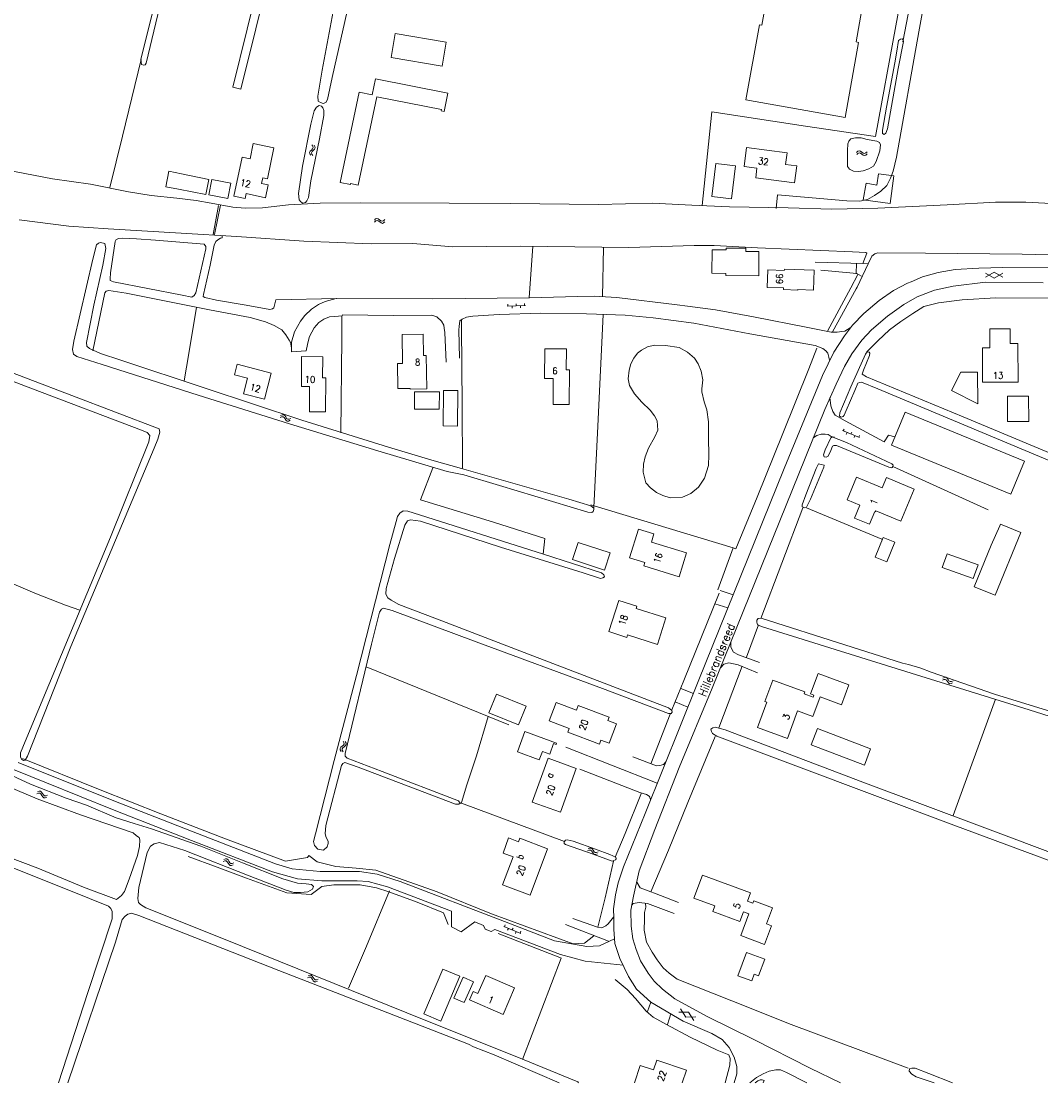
# Model space of a CAD drawing. Header units: metres. Extents: x 189705 to 199106, y 581686 to 588448.
# Tile 263 of 555: x 198194 to 198437, y 584000 to 584254. Entities that reach past the tile are written whole.
import ezdxf
from ezdxf.enums import TextEntityAlignment as Align

# ---------------------------------------------------------------- set-up
doc = ezdxf.new("R2010")
doc.units = ezdxf.units.M
doc.layers.add('B-WA-OG-GBKN-G', color=7, linetype='Continuous', lineweight=18)
doc.styles.add('Style-STANDARD', font='STANDARD.shx')

msp = doc.modelspace()

# ---------------------------------------------------------------- linework, layer by layer
at = {"layer": 'B-WA-OG-GBKN-G'}
for p, q in [((198263.079, 584224.274), (198263.303, 584223.934)), ((198262.63, 584222.757), (198262.484, 584222.462)), ((198262.484, 584222.462), (198262.556, 584222.132)), ((198262.556, 584222.132), (198262.782, 584221.792)), ((198262.931, 584223.033), (198262.63, 584222.757)), ((198263.231, 584223.319), (198262.931, 584223.033)), ((198263.125, 584222.696), (198262.979, 584222.401)), ((198262.979, 584222.401), (198263.049, 584222.071)), ((198263.049, 584222.071), (198263.275, 584221.731)), ((198263.424, 584222.974), (198263.125, 584222.696)), ((198263.372, 584223.613), (198263.231, 584223.319)), ((198263.303, 584223.934), (198263.372, 584223.613)), ((198263.723, 584223.25), (198263.424, 584222.974)), ((198263.572, 584224.213), (198263.798, 584223.875)), ((198263.87, 584223.555), (198263.723, 584223.25)), ((198263.798, 584223.875), (198263.87, 584223.555)), ((198393.355, 584222.46), (198393.646, 584222.745)), ((198393.386, 584221.964), (198393.679, 584222.247)), ((198393.646, 584222.745), (198393.946, 584222.874)), ((198393.679, 584222.247), (198393.982, 584222.375)), ((198393.946, 584222.874), (198394.273, 584222.786)), ((198393.982, 584222.375), (198394.297, 584222.29)), ((198394.273, 584222.786), (198394.6, 584222.544)), ((198394.297, 584222.29), (198394.633, 584222.048)), ((198394.6, 584222.544), (198394.928, 584222.301)), ((198394.633, 584222.048), (198394.96, 584221.804)), ((198394.928, 584222.301), (198395.245, 584222.213)), ((198394.96, 584221.804), (198395.277, 584221.715)), ((198395.245, 584222.213), (198395.556, 584222.342)), ((198395.277, 584221.715), (198395.588, 584221.846)), ((198395.556, 584222.342), (198395.849, 584222.627)), ((198395.588, 584221.846), (198395.88, 584222.132)), ((198278.018, 584206.301), (198278.317, 584206.578)), ((198278.317, 584206.578), (198278.621, 584206.698)), ((198278.621, 584206.698), (198278.946, 584206.6)), ((198278.946, 584206.6), (198279.265, 584206.348)), ((198278.034, 584205.805), (198278.336, 584206.079)), ((198278.336, 584206.079), (198278.642, 584206.197)), ((198278.642, 584206.197), (198278.954, 584206.104)), ((198278.954, 584206.104), (198279.283, 584205.851)), ((198279.265, 584206.348), (198279.586, 584206.096)), ((198279.283, 584205.851), (198279.603, 584205.597)), ((198279.586, 584206.096), (198279.9, 584205.998)), ((198279.603, 584205.597), (198279.917, 584205.499)), ((198279.9, 584205.998), (198280.215, 584206.118)), ((198279.917, 584205.499), (198280.231, 584205.621)), ((198280.215, 584206.118), (198280.516, 584206.394)), ((198280.231, 584205.621), (198280.533, 584205.898)), ((198426.251, 584193.815), (198424.204, 584192.631)), ((198426.251, 584193.815), (198428.3, 584192.631)), ((198424.203, 584193.599), (198426.252, 584192.417)), ((198428.299, 584193.599), (198426.252, 584192.417)), ((198309.932, 584186.223), (198309.946, 584185.723)), ((198311.932, 584186.277), (198311.945, 584185.777)), ((198313.931, 584186.331), (198313.944, 584185.831)), ((198309.746, 584185.718), (198314.144, 584185.837)), ((198310.946, 584185.75), (198310.959, 584185.25)), ((198312.945, 584185.804), (198312.958, 584185.304)), ((198255.456, 584159.08), (198255.827, 584159.249)), ((198255.592, 584159.557), (198255.961, 584159.729)), ((198255.827, 584159.249), (198256.155, 584159.268)), ((198255.961, 584159.729), (198256.288, 584159.751)), ((198256.155, 584159.268), (198256.423, 584159.083)), ((198256.288, 584159.751), (198256.567, 584159.559)), ((198256.423, 584159.083), (198256.66, 584158.743)), ((198256.567, 584159.559), (198256.794, 584159.221)), ((198256.66, 584158.743), (198256.887, 584158.403)), ((198256.794, 584159.221), (198257.023, 584158.883)), ((198256.887, 584158.403), (198257.156, 584158.214)), ((198257.023, 584158.883), (198257.292, 584158.694)), ((198257.292, 584158.694), (198257.628, 584158.712)), ((198257.492, 584158.234), (198257.864, 584158.406)), ((198257.628, 584158.712), (198257.999, 584158.883)), ((198257.156, 584158.214), (198257.492, 584158.234)), ((198389.978, 584155.946), (198394.047, 584154.27)), ((198390.354, 584156.332), (198390.163, 584155.869)), ((198391.088, 584155.489), (198390.897, 584155.026)), ((198392.203, 584155.57), (198392.013, 584155.108)), ((198392.937, 584154.727), (198392.747, 584154.264)), ((198394.052, 584154.808), (198393.862, 584154.346)), ((198413.883, 584096.264), (198414.25, 584096.44)), ((198414.009, 584096.744), (198414.375, 584096.923)), ((198414.25, 584096.44), (198414.577, 584096.466)), ((198414.375, 584096.923), (198414.701, 584096.952)), ((198414.577, 584096.466), (198414.85, 584096.287)), ((198414.701, 584096.952), (198414.983, 584096.765)), ((198414.85, 584096.287), (198415.093, 584095.951)), ((198414.983, 584096.765), (198415.217, 584096.432)), ((198415.093, 584095.951), (198415.326, 584095.616)), ((198415.217, 584096.432), (198415.453, 584096.099)), ((198415.326, 584095.616), (198415.599, 584095.433)), ((198415.453, 584096.099), (198415.726, 584095.915)), ((198415.599, 584095.433), (198415.936, 584095.46)), ((198415.726, 584095.915), (198416.062, 584095.94)), ((198415.936, 584095.46), (198416.303, 584095.638)), ((198416.062, 584095.94), (198416.429, 584096.119)), ((198269.965, 584080.216), (198269.795, 584079.935)), ((198269.795, 584079.935), (198269.838, 584079.6)), ((198269.838, 584079.6), (198270.035, 584079.242)), ((198270.288, 584080.466), (198269.965, 584080.216)), ((198270.453, 584080.114), (198270.283, 584079.832)), ((198270.283, 584079.832), (198270.324, 584079.498)), ((198270.612, 584080.725), (198270.288, 584080.466)), ((198270.774, 584080.365), (198270.453, 584080.114)), ((198270.541, 584081.69), (198270.736, 584081.332)), ((198270.777, 584081.006), (198270.612, 584080.725)), ((198270.736, 584081.332), (198270.777, 584081.006)), ((198271.095, 584080.615), (198270.774, 584080.365)), ((198271.027, 584081.587), (198271.224, 584081.231)), ((198271.268, 584080.907), (198271.095, 584080.615)), ((198271.224, 584081.231), (198271.268, 584080.907)), ((198270.324, 584079.498), (198270.521, 584079.139)), ((198197.43, 584069.57), (198197.807, 584069.726)), ((198197.807, 584069.726), (198198.134, 584069.733)), ((198198.134, 584069.733), (198198.404, 584069.529)), ((198198.404, 584069.529), (198198.616, 584069.182)), ((198197.274, 584069.099), (198197.652, 584069.252)), ((198197.652, 584069.252), (198197.98, 584069.257)), ((198197.98, 584069.257), (198198.24, 584069.061)), ((198198.24, 584069.061), (198198.462, 584068.71)), ((198198.462, 584068.71), (198198.673, 584068.361)), ((198198.616, 584069.182), (198198.83, 584068.834)), ((198198.673, 584068.361), (198198.934, 584068.16)), ((198198.83, 584068.834), (198199.091, 584068.633)), ((198198.934, 584068.16), (198199.271, 584068.166)), ((198199.091, 584068.633), (198199.428, 584068.637)), ((198199.271, 584068.166), (198199.65, 584068.321)), ((198199.428, 584068.637), (198199.806, 584068.792)), ((198328.985, 584055.453), (198329.356, 584055.621)), ((198329.122, 584055.93), (198329.492, 584056.101)), ((198329.356, 584055.621), (198329.684, 584055.639)), ((198329.492, 584056.101), (198329.818, 584056.121)), ((198329.684, 584055.639), (198329.952, 584055.453)), ((198329.818, 584056.121), (198330.097, 584055.928)), ((198329.952, 584055.453), (198330.187, 584055.112)), ((198330.097, 584055.928), (198330.323, 584055.59)), ((198330.187, 584055.112), (198330.413, 584054.772)), ((198330.323, 584055.59), (198330.551, 584055.251)), ((198330.413, 584054.772), (198330.681, 584054.582)), ((198330.551, 584055.251), (198330.819, 584055.061)), ((198330.681, 584054.582), (198331.018, 584054.601)), ((198330.819, 584055.061), (198331.155, 584055.078)), ((198331.018, 584054.601), (198331.39, 584054.771)), ((198331.155, 584055.078), (198331.527, 584055.248)), ((198241.872, 584052.897), (198242.25, 584053.049)), ((198242.03, 584053.368), (198242.407, 584053.523)), ((198242.25, 584053.049), (198242.579, 584053.053)), ((198242.407, 584053.523), (198242.734, 584053.53)), ((198242.579, 584053.053), (198242.839, 584052.857)), ((198242.734, 584053.53), (198243.003, 584053.325)), ((198242.839, 584052.857), (198243.06, 584052.506)), ((198243.003, 584053.325), (198243.215, 584052.977)), ((198243.06, 584052.506), (198243.27, 584052.156)), ((198243.215, 584052.977), (198243.428, 584052.629)), ((198243.27, 584052.156), (198243.531, 584051.955)), ((198243.428, 584052.629), (198243.689, 584052.428)), ((198243.531, 584051.955), (198243.868, 584051.96)), ((198243.689, 584052.428), (198244.025, 584052.431)), ((198243.868, 584051.96), (198244.247, 584052.114)), ((198244.025, 584052.431), (198244.404, 584052.585)), ((198308.952, 584037.366), (198313.031, 584035.715)), ((198309.325, 584037.754), (198309.138, 584037.29)), ((198310.065, 584036.915), (198309.877, 584036.452)), ((198311.179, 584037.004), (198310.992, 584036.54)), ((198311.919, 584036.165), (198311.731, 584035.702)), ((198313.033, 584036.254), (198312.846, 584035.79)), ((198262.017, 584025.106), (198262.396, 584025.255)), ((198262.178, 584025.575), (198262.556, 584025.727)), ((198262.396, 584025.255), (198262.724, 584025.256)), ((198262.556, 584025.727), (198262.883, 584025.731)), ((198262.724, 584025.256), (198262.982, 584025.057)), ((198262.883, 584025.731), (198263.151, 584025.524)), ((198262.982, 584025.057), (198263.2, 584024.704)), ((198263.151, 584025.524), (198263.36, 584025.174)), ((198263.2, 584024.704), (198263.408, 584024.352)), ((198263.36, 584025.174), (198263.57, 584024.824)), ((198263.408, 584024.352), (198263.666, 584024.149)), ((198263.57, 584024.824), (198263.829, 584024.62)), ((198263.666, 584024.149), (198264.004, 584024.151)), ((198263.829, 584024.62), (198264.165, 584024.621)), ((198264.004, 584024.151), (198264.384, 584024.302)), ((198264.165, 584024.621), (198264.545, 584024.771)), ((198353.168, 584016.905), (198350.804, 584016.848)), ((198351.267, 584017.698), (198352.498, 584015.678)), ((198353.168, 584016.905), (198354.397, 584014.883)), ((198354.861, 584015.733), (198352.498, 584015.678))]:
    msp.add_line(p, q, dxfattribs=at)
at = {"layer": 'B-WA-OG-GBKN-G', "flags": 128}
for points in [[(198271.265, 584347.481), (198268.982, 584338.599), (198260.562, 584304.693), (198247.611, 584251.913), (198244.172, 584238.096)], [(198273.55, 584347.061), (198272.892, 584346.156), (198272.474, 584344.799), (198262.531, 584304.247), (198255.295, 584274.907), (198249.657, 584252.059), (198246.052, 584237.583), (198244.172, 584238.096)], [(198241.825, 584325.96), (198227.742, 584267.188), (198222.179, 584244.694), (198222.292, 584243.526), (198222.853, 584243.329), (198223.157, 584243.434), (198223.408, 584243.817), (198227.574, 584261.163), (198240.349, 584313.968), (198243.48, 584327.122)], [(198356.438, 584209.738), (198358.75, 584232.147), (198381.114, 584228.739), (198397.906, 584226.241), (198402.717, 584252.715), (198408.74, 584285.047)], [(198379.538, 584284.018), (198397.88, 584280.735), (198399.47, 584280.45), (198399.035, 584278.02), (198396.26, 584262.52), (198395.67, 584262.63), (198393.21, 584248.88), (198393.8, 584248.77), (198390.59, 584230.84), (198366.87, 584235.01), (198370.09, 584252.97), (198370.68, 584252.87), (198373.15, 584266.63), (198372.56, 584266.74), (198375.78, 584284.69)], [(198275.851, 584275.194), (198275.638, 584276.234), (198275.198, 584276.966), (198274.482, 584277.518), (198273.718, 584277.688), (198273.035, 584277.401), (198272.356, 584276.684), (198271.934, 584275.713), (198270.098, 584266.421), (198265.493, 584242.158), (198264.515, 584235.897), (198264.553, 584234.704), (198265.089, 584234.379), (198265.727, 584234.131), (198266.384, 584234.442), (198266.809, 584235.158), (198267.899, 584240.378), (198273.028, 584262.994), (198275.851, 584275.194)], [(198374.151, 584209.052), (198374.448, 584212.308), (198391.026, 584210.874), (198394.101, 584210.829), (198395.976, 584211.229), (198397.644, 584212.186), (198399.131, 584213.192), (198400.592, 584214.579), (198401.437, 584216.315), (198402.106, 584217.999), (198402.91, 584221.362), (198408.22, 584251.271), (198412.836, 584276.856), (198409.681, 584277.332)], [(198344.543, 584210.304), (198353.922, 584209.864), (198362.918, 584209.498), (198376.97, 584209.182), (198387.464, 584208.907), (198398.462, 584209.145), (198415.017, 584209.948), (198426.595, 584210.547), (198433.86, 584210.57), (198447.433, 584209.843), (198449.768, 584210.018), (198450.473, 584210.686), (198450.872, 584211.402), (198451.787, 584216.289), (198459.066, 584267.336)], [(198404.433, 584248.921), (198405.712, 584255.567)], [(198294.228, 584243.085), (198282.014, 584245.17), (198282.995, 584250.916), (198295.209, 584248.831), (198294.228, 584243.085)], [(198404.533, 584248.999), (198403.279, 584242.507), (198400.707, 584228.149), (198400.362, 584227.053), (198399.908, 584226.794), (198399.525, 584227.019), (198399.568, 584227.807), (198400.502, 584233.305), (198402.503, 584243.921), (198402.983, 584246.67), (198403.363, 584249.215), (198403.816, 584249.576), (198404.223, 584249.656), (198404.453, 584249.429), (198404.533, 584248.999)], [(198214.743, 584214.051), (198217.768, 584226.355), (198222.205, 584244.669)], [(198274.401, 584236.896), (198277.505, 584236.244), (198278.256, 584240.035), (198295.546, 584236.607), (198294.682, 584232.249), (198293.977, 584232.389), (198294.04, 584232.707), (198278.588, 584235.771), (198274.147, 584214.635), (198272.332, 584215.017), (198272.284, 584214.787), (198269.863, 584215.295), (198274.401, 584236.896)], [(198265.959, 584231.287), (198265.947, 584232.481), (198265.711, 584233.165), (198265.378, 584233.492), (198264.792, 584233.69), (198264.186, 584233.277), (198263.636, 584232.407), (198262.804, 584229.197), (198260.849, 584219.192), (198259.899, 584212.676), (198260.042, 584211.154), (198260.428, 584210.649), (198260.914, 584210.324), (198261.573, 584210.483), (198261.874, 584210.893), (198262.221, 584211.659), (198262.79, 584215.705), (198264.898, 584225.686), (198265.959, 584231.287)], [(198155.752, 584226.907), (198162.093, 584225.335), (198167.875, 584223.818), (198177.254, 584220.813), (198181.533, 584219.738), (198189.855, 584218.271), (198201.004, 584216.174), (198210.086, 584214.893), (198219.224, 584213.079), (198224.593, 584212.193), (198230.747, 584211.493), (198235.376, 584210.981), (198238.94, 584210.357), (198244.183, 584209.342), (198247.106, 584209.143), (198251.221, 584209.235), (198257.463, 584209.907), (198265.055, 584210.315), (198274.58, 584210.411), (198295.869, 584210.321), (198310.604, 584210.267), (198331.59, 584210.046), (198344.543, 584210.304)], [(198253.93, 584223.57), (198252.44, 584216.14), (198251.31, 584216.36), (198251.04, 584215.02), (198252.6, 584214.71), (198251.98, 584211.62), (198247.34, 584212.61), (198247.1, 584211.47), (198244.42, 584211.99), (198246.39, 584221.36), (198248.29, 584220.96), (198249.04, 584224.58), (198253.93, 584223.57)], [(198399.045, 584224.27), (198398.906, 584222.846), (198398.018, 584220.295), (198397.394, 584219.171), (198396.308, 584218.576), (198394.917, 584218.028), (198393.825, 584217.916), (198392.58, 584218.004), (198391.635, 584218.427), (198391.172, 584219.083), (198391.155, 584220.734), (198391.157, 584222.945), (198391.293, 584224.548), (198391.491, 584225.159), (198391.967, 584225.723), (198393.057, 584225.963), (198394.429, 584225.926), (198395.881, 584225.559), (198398.172, 584225.15), (198398.861, 584224.827), (198399.045, 584224.27)], [(198369.522, 584218.739), (198366.46, 584219.13), (198367.05, 584223.64), (198376.75, 584222.38), (198376.37, 584219.62), (198379.07, 584219.25), (198378.51, 584215.18), (198372.89, 584215.94)], [(198363.405, 584211.338), (198358.703, 584211.913), (198359.672, 584219.838), (198364.374, 584219.263), (198363.405, 584211.338)], [(198231.89, 584217.37), (198228.809, 584217.972), (198228.123, 584214.216), (198231.17, 584213.66)], [(198231.89, 584217.37), (198238.4, 584216), (198237.69, 584212.4), (198231.17, 584213.66)], [(198372.89, 584215.94), (198369.22, 584216.4), (198369.522, 584218.739)], [(198401.369, 584210.271), (198394.914, 584211.112), (198395.623, 584215.125), (198398.225, 584214.654), (198398.58, 584217.385), (198402.233, 584216.909), (198401.369, 584210.271)], [(198242.927, 584211.459), (198238.426, 584212.359), (198239.158, 584216.019), (198243.659, 584215.119), (198242.927, 584211.459)], [(198239.448, 584202.815), (198240.749, 584209.79)], [(198239.804, 584202.844), (198241.232, 584209.821)], [(198193.076, 584206.311), (198204.93, 584204.804), (198214.31, 584204.188), (198231.823, 584203.17), (198245.118, 584202.338), (198261.134, 584201.28), (198277.271, 584200.629), (198287.229, 584200.705), (198296.815, 584199.861), (198313.071, 584200.025), (198338.859, 584199.726), (198354.528, 584200.19), (198359.278, 584200.237), (198369.623, 584199.681), (198392.396, 584198.665), (198395.572, 584198.57), (198395.828, 584198.395), (198394.837, 584195.921), (198396.108, 584195.858), (198397.029, 584197.696), (198397.684, 584198.211), (198398.418, 584198.498), (198409.825, 584198.409), (198432.919, 584198.134), (198452.587, 584197.697)], [(198395.839, 584174.79), (198398.404, 584177.433), (198401.247, 584180.028), (198403.946, 584182.011), (198406.797, 584183.971), (198409.448, 584185.599), (198412.97, 584186.499), (198418.627, 584187.191), (198426.65, 584187.729), (198443.391, 584187.619), (198474.741, 584187.503), (198486.429, 584187.316), (198491.532, 584187.57), (198499.985, 584188.215), (198507.491, 584189.535), (198518.06, 584191.954), (198530.092, 584195.278), (198551.441, 584201.769), (198561.644, 584205.226)], [(198237.679, 584199.443), (198237.673, 584200.002), (198237.312, 584200.557), (198236.321, 584200.598), (198225.693, 584201.507), (198221.117, 584201.842), (198217.762, 584201.986), (198216.848, 584201.901), (198216.216, 584201.615), (198216.018, 584201.13), (198214.874, 584193.698), (198214.787, 584192.224), (198214.817, 584191.843), (198215.633, 584191.547), (198232, 584188.357), (198234.317, 584187.847), (198234.923, 584188.235), (198235.297, 584188.899), (198237.679, 584199.443)], [(198269.047, 584187.511), (198254.417, 584187.236), (198253.979, 584185.327), (198253.652, 584185.069), (198252.968, 584184.885), (198247.343, 584185.92), (198240.217, 584187.144), (198237.442, 584187.751), (198237.058, 584188.027), (198237.156, 584188.46), (198238.71, 584195.54), (198239.727, 584200.302), (198240.049, 584201.195), (198240.604, 584201.607), (198241.236, 584201.943), (198241.59, 584202.049), (198241.61, 584202.608)], [(198217.359, 584172.81), (198212.53, 584174.415), (198209.851, 584175.556), (198209.235, 584176.135), (198209.125, 584177.048), (198210.888, 584185.959), (198213.026, 584195.535), (198213.799, 584199.507), (198213.533, 584200.672), (198212.488, 584200.917), (198212.008, 584200.759), (198211.58, 584200.349), (198210.701, 584196.909), (198206.149, 584177.374), (198205.814, 584175.337), (198206.079, 584174.248), (198206.822, 584173.696), (198211.372, 584172.217)], [(198315.033, 584187.809), (198315.896, 584199.958)], [(198332.568, 584187.964), (198332.832, 584199.716)], [(198369.942, 584192.965), (198362.084, 584193.023), (198362.088, 584193.535), (198358.756, 584193.56), (198358.798, 584199.198), (198362.129, 584199.173), (198362.132, 584199.6), (198366.89, 584199.565), (198366.884, 584198.796), (198369.985, 584198.773), (198369.942, 584192.965)], [(198383.22, 584194.29), (198383.01, 584189.54), (198379.32, 584189.68), (198379.32, 584189.57), (198375.87, 584189.71), (198375.89, 584190.05), (198371.99, 584190.2), (198372.15, 584194.4), (198376.06, 584194.24), (198376.07, 584194.57), (198383.22, 584194.29)], [(198383.439, 584196.236), (198394.837, 584195.921)], [(198384.791, 584194.319), (198390.858, 584193.734), (198393.432, 584193.528), (198394.544, 584192.875)], [(198393.256, 584193.447), (198393.36, 584195.966)], [(198393.466, 584190.249), (198396.108, 584195.858)], [(198416.953, 584194.467), (198412.869, 584193.79), (198409.121, 584192.71), (198406.373, 584191.528)], [(198416.953, 584194.467), (198422.59, 584194.753), (198428.328, 584194.988), (198440.275, 584194.885)], [(198406.371, 584191.527), (198405.554, 584191.175), (198402.168, 584189.413), (198398.763, 584187.041), (198395.06, 584183.955), (198392.37, 584181.183), (198390.491, 584178.572), (198387.939, 584174.735), (198385.177, 584169.118), (198376.005, 584146.867), (198355.488, 584095.993), (198342.778, 584064.381), (198337.623, 584051.675), (198336.316, 584047.825), (198335.685, 584044.947), (198335.237, 584041.563), (198335.283, 584039.48), (198335.286, 584036.736), (198335.524, 584033.282), (198336.73, 584029.687), (198338.755, 584025.386), (198340.716, 584022.357), (198344.152, 584019.292), (198351.87, 584014.746), (198358.734, 584011.791), (198361.188, 584010.316), (198362.858, 584008.427), (198364.076, 584006.127), (198364.734, 584003.872), (198364.674, 584002.17), (198364.105, 584000)], [(198437.944, 584191.273), (198424.173, 584191.414), (198416.459, 584190.497), (198411.947, 584189.563), (198407.873, 584187.946), (198404.641, 584186.11), (198400.732, 584183.301), (198396.929, 584180.06), (198394.592, 584177.546), (198392.212, 584174.296), (198390.438, 584171.279), (198388.475, 584167.042), (198385.717, 584160.991), (198376.525, 584138.08), (198358.832, 584094.374), (198350.922, 584075.364), (198345.053, 584060.542), (198341.368, 584050.645), (198340.007, 584044.66), (198339.355, 584041.299), (198339.446, 584037.413), (198339.806, 584034.393), (198340.594, 584031.885), (198341.638, 584029.177), (198343.471, 584026.247), (198344.938, 584024.331), (198346.915, 584022.343), (198349.859, 584020.087), (198357.574, 584015.819), (198368.758, 584010.317), (198382.265, 584003.516), (198389.48, 584000)], [(198391.957, 584190.1), (198393.666, 584193.307)], [(198406.373, 584191.528), (198406.371, 584191.527)], [(198210.644, 584175.031), (198213.501, 584188.882), (198213.852, 584189.292), (198214.461, 584189.426), (198218.659, 584188.782), (198238.565, 584184.815), (198248.288, 584182.957), (198251.956, 584181.977), (198254.048, 584181.084), (198255.837, 584180.035), (198256.815, 584178.85), (198257.614, 584177.614), (198258.024, 584176.837)], [(198386.416, 584179.699), (198391.957, 584190.1)], [(198387.565, 584179.529), (198393.285, 584189.864), (198393.466, 584190.249)], [(198350.453, 584185.99), (198336.034, 584187.781), (198330.594, 584188.107), (198326.556, 584187.99), (198315.127, 584187.722), (198291.961, 584187.488), (198268.869, 584187.535), (198266.234, 584186.848), (198264.641, 584186.12), (198262.976, 584184.986), (198261.34, 584183.47), (198260.313, 584182.087), (198258.89, 584179.583), (198258.153, 584177.11), (198258.156, 584176.85)], [(198233.595, 584174.417), (198235.459, 584185.47)], [(198328.722, 584183.838), (198317.857, 584184.04), (198307.852, 584183.685), (198301.556, 584183.316), (198300.034, 584183.098), (198298.997, 584182.605), (198298.443, 584182.192), (198298.278, 584180.823)], [(198328.725, 584183.838), (198328.722, 584183.838)], [(198386.842, 584172.768), (198386.707, 584173.528), (198386.444, 584174.441), (198385.981, 584175.046), (198385.289, 584175.572), (198383.478, 584176.266), (198367.852, 584179.056), (198354.387, 584181.638), (198344.695, 584182.939), (198337.982, 584183.557), (198331.172, 584183.793), (198328.725, 584183.838)], [(198330.489, 584137.575), (198331.494, 584157.024), (198332.742, 584183.75)], [(198391.792, 584180.542), (198390.53, 584179.742), (198389.845, 584179.659), (198388.73, 584179.469), (198387.256, 584179.48), (198381.682, 584180.592), (198368.699, 584183.181), (198359.614, 584184.791), (198352.873, 584185.689), (198350.453, 584185.99)], [(198262.169, 584177.247), (198262.483, 584178.476), (198263.631, 584180.52), (198264.686, 584181.775), (198265.947, 584182.627), (198267.262, 584183.149), (198268.557, 584183.263), (198270.334, 584183.383), (198270.382, 584183.637), (198282.476, 584183.505), (198291.773, 584183.574), (198292.946, 584183.128), (198294.048, 584182.148), (198294.642, 584181.138), (198294.717, 584180.47)], [(198270.202, 584178.043), (198270.259, 584183.306)], [(198298.846, 584182.506), (198298.86, 584180.881)], [(198290.53, 584165.946), (198290.424, 584173.892), (198289.732, 584173.883), (198289.664, 584178.999), (198284.633, 584178.932), (198284.725, 584171.999)], [(198294.717, 584180.47), (198294.838, 584179.386), (198295.215, 584172.326)], [(198298.278, 584180.823), (198298.185, 584180.055), (198298.407, 584173.273)], [(198298.86, 584180.881), (198299.019, 584161.923), (198299.103, 584146.953)], [(198425.208, 584180.261), (198425.234, 584175.74), (198423.438, 584175.73), (198423.484, 584167.495), (198431.968, 584167.551), (198431.907, 584176.794), (198430.109, 584176.782), (198430.085, 584180.279), (198425.208, 584180.261)], [(198258.024, 584176.837), (198258.055, 584176.779), (198258.114, 584175.942)], [(198258.156, 584176.85), (198258.177, 584174.824), (198261.705, 584175.012), (198261.994, 584176.565), (198262.169, 584177.247)], [(198269.959, 584155.428), (198270.202, 584178.043)], [(198341.865, 584175.207), (198343.338, 584176.014), (198344.978, 584176.347), (198347.619, 584176.319), (198350.926, 584175.791), (198352.9, 584174.735), (198354.568, 584173.262), (198355.457, 584171.9), (198356.18, 584170.149), (198356.541, 584168.064), (198356.347, 584165.951), (198356.319, 584165.201), (198356.903, 584162.81), (198357.542, 584160.948), (198357.903, 584158.057), (198357.959, 584154.082), (198358.014, 584150.135), (198357.903, 584147.578), (198356.958, 584144.548), (198355.541, 584142.408), (198353.734, 584140.879), (198351.705, 584140.017), (198348.73, 584139.906), (198347.007, 584140.462), (198345.478, 584141.185), (198344.033, 584142.296), (198342.949, 584143.492), (198342.337, 584146.021), (198342.365, 584147.884), (198342.754, 584149.69), (198343.588, 584151.719), (198345.089, 584154.499), (198345.84, 584156.083), (198345.673, 584158.307), (198344.978, 584159.447), (198344.005, 584160.837), (198341.948, 584162.755), (198340.252, 584164.756), (198339.057, 584166.73), (198338.696, 584168.342), (198338.974, 584170.371), (198339.335, 584171.927), (198340.058, 584173.29), (198340.947, 584174.485), (198341.865, 584175.207)], [(198232.488, 584167.856), (198233.595, 584174.417)], [(198266.388, 584168.55), (198266.356, 584160.408), (198262.484, 584160.424), (198262.508, 584166.493), (198260.548, 584166.501), (198260.576, 584173.638), (198265.655, 584173.618), (198265.635, 584168.553), (198266.388, 584168.55)], [(198324.657, 584170.446), (198324.629, 584162.216), (198320.781, 584162.23), (198320.801, 584168.402), (198318.718, 584168.409), (198318.742, 584175.495), (198323.935, 584175.477), (198323.918, 584170.448), (198324.657, 584170.446)], [(198363.852, 584127.898), (198364.438, 584127.667), (198369.576, 584140.034), (198375.69, 584155.25), (198381.897, 584170.739), (198383.81, 584175.68)], [(198474.851, 584134.244), (198437.121, 584149.77), (198398.445, 584165.922), (198394.542, 584167.509), (198394.06, 584167.479), (198393.655, 584167.272), (198392.936, 584165.536), (198390.851, 584160.764), (198390.354, 584159.641), (198390.129, 584159.308), (198389.623, 584159.176), (198389.239, 584159.426), (198389.358, 584160.19), (198391.987, 584166.416), (198395.464, 584174.252), (198395.89, 584174.815), (198396.323, 584174.719), (198396.554, 584174.441), (198396.408, 584173.88), (198395.021, 584170.385), (198394.675, 584169.441), (198395.722, 584168.843), (198418.836, 584159.267), (198464.452, 584140.161)], [(198211.372, 584172.217), (198212.888, 584171.724), (198235.902, 584164.384), (198257.718, 584157.541), (198278.818, 584151.096), (198295.431, 584146.131), (198299.376, 584145.408), (198307.913, 584142.851), (198329.088, 584136.407), (198330.054, 584136.366), (198330.332, 584136.573), (198330.529, 584137.108)], [(198330.529, 584137.108), (198330.526, 584137.413), (198329.81, 584137.94), (198324.483, 584139.588), (198305.579, 584144.937), (198298.852, 584146.901), (198291.744, 584148.888), (198281.374, 584151.96), (198260.681, 584158.46), (198237.535, 584166.103), (198217.359, 584172.81)], [(198253.328, 584169.676), (198251.693, 584163.45), (198246.729, 584164.754), (198247.702, 584168.457), (198244.553, 584169.284), (198245.216, 584171.807), (198253.328, 584169.676)], [(198284.725, 584171.999), (198283.529, 584171.983), (198283.609, 584166.004), (198286.549, 584166.043)], [(198225.311, 584151.725), (198220.104, 584139.196), (198205.445, 584104.313), (198195.017, 584078.136), (198194.443, 584077.14), (198194.113, 584077.06), (198193.577, 584077.385), (198193.342, 584077.967), (198193.358, 584078.907), (198194.474, 584081.612), (198214.858, 584130.479), (198224.025, 584153.287), (198224.314, 584154.789), (198223.672, 584155.469), (198222.27, 584156.014), (198196.257, 584165.941), (198186.362, 584169.7)], [(198190.417, 584170.15), (198195.217, 584168.319), (198226.504, 584156.384)], [(198422.313, 584162.373), (198416.058, 584165.514), (198418.27, 584169.92), (198422.27, 584169.943), (198422.313, 584162.373)], [(198286.549, 584166.043), (198286.551, 584165.893), (198290.53, 584165.946)], [(198293.548, 584165.183), (198293.538, 584161.041), (198287.632, 584161.055), (198287.642, 584165.197), (198293.548, 584165.183)], [(198297.969, 584165.529), (198297.92, 584157.041), (198294.478, 584157.062), (198294.525, 584165.548), (198297.969, 584165.529)], [(198386.983, 584163.901), (198387.207, 584161.896), (198387.652, 584160.554), (198388.219, 584159.67), (198390.622, 584158.296), (198399.92, 584153.233), (198400.97, 584154.894), (198402.499, 584154.427)], [(198429.467, 584158.114), (198434.537, 584158.148), (198434.502, 584164.198), (198429.432, 584164.164), (198429.467, 584158.114)], [(198433.509, 584148.653), (198430.254, 584140.721), (198401.708, 584152.437), (198404.965, 584160.37), (198433.509, 584148.653)], [(198225.311, 584151.725), (198226.229, 584153.94), (198226.684, 584155.583), (198226.504, 584156.384)], [(198382.941, 584154.204), (198383.875, 584154.773), (198384.914, 584155.088), (198385.803, 584155.122), (198386.59, 584155.054), (198387.281, 584154.553), (198390.928, 584153.116), (198401.803, 584147.991), (198402.085, 584147.715), (198401.987, 584147.383), (198424.854, 584137.043)], [(198388.045, 584154.408), (198387.588, 584154.429), (198387.158, 584154.247), (198385.841, 584151.387), (198385.472, 584150.165), (198385.629, 584149.708), (198386.086, 584149.637), (198386.567, 584149.845), (198387.189, 584151.198), (198387.61, 584152.218), (198387.938, 584152.426), (198388.574, 584152.381), (198401.049, 584147.221), (198401.686, 584147.025), (198401.836, 584147.153), (198401.987, 584147.383)], [(198318.388, 584126.418), (198318.813, 584130.142), (198306.472, 584134.052), (198289.031, 584139.415), (198291.984, 584147.025)], [(198385.573, 584147.7), (198384.885, 584147.871), (198384.223, 584147.967), (198383.701, 584146.894), (198381.25, 584140.593), (198380.309, 584138.195), (198380.365, 584137.738), (198380.952, 584137.49), (198381.331, 584137.646), (198382.354, 584139.537), (198385.476, 584147.242), (198385.573, 584147.7)], [(198391.079, 584139.376), (198393.335, 584144.777), (198399.443, 584142.225)], [(198399.443, 584142.225), (198400.488, 584144.726)], [(198400.488, 584144.726), (198407.113, 584141.958)], [(198403.906, 584134.281), (198407.113, 584141.958)], [(198360.155, 584117.863), (198363.852, 584127.898), (198329.801, 584138.238)], [(198391.079, 584139.376), (198394.154, 584138.086), (198392.88, 584135.048), (198396.464, 584133.545), (198397.742, 584136.593), (198397.834, 584136.554)], [(198283.206, 584134.191), (198283.579, 584135.375), (198284.11, 584136.185), (198284.892, 584136.771), (198285.995, 584136.701)], [(198285.995, 584136.701), (198287.3, 584136.291), (198318.444, 584126.39), (198332.31, 584121.931), (198332.924, 584121.455), (198333.082, 584120.973), (198332.678, 584120.715), (198332.12, 584120.557), (198327.965, 584121.964), (198308.19, 584128.066)], [(198370.475, 584111.008), (198380.519, 584137.511)], [(198381.359, 584137.494), (198399.395, 584130.002)], [(198397.928, 584136.778), (198397.834, 584136.554)], [(198397.928, 584136.778), (198403.906, 584134.281)], [(198283.206, 584134.191), (198281.713, 584128.739), (198273.75, 584097.378), (198268.368, 584077.098), (198263.924, 584059.52), (198263.46, 584057.66), (198263.672, 584056.747), (198264.469, 584055.841)], [(198266.939, 584057.771), (198266.473, 584058.631), (198266.21, 584059.517), (198266.368, 584061.527), (198270.134, 584075.846), (198270.433, 584076.382), (198270.964, 584076.616), (198274.151, 584075.479), (198297.435, 584066.617), (198298.197, 584066.6), (198298.524, 584066.882), (198298.164, 584067.412), (198279.852, 584074.469), (198271.513, 584077.613), (198271.05, 584078.116), (198271.019, 584078.751), (198277.332, 584104.885), (198279.261, 584112.553), (198279.736, 584113.218), (198280.217, 584113.452), (198282.254, 584112.965), (198302.374, 584105.468), (198332.566, 584094.287), (198348.378, 584088.272), (198348.961, 584088.329), (198349.212, 584088.61), (198349.157, 584088.992), (198348.389, 584089.619), (198314.903, 584102.495), (198294.118, 584110.441), (198283.84, 584114.404), (198282.052, 584115.377), (198281.233, 584115.953), (198280.767, 584116.837), (198280.829, 584118.159), (198282.814, 584125.37), (198285.298, 584133.374), (198285.949, 584134.372), (198286.682, 584134.633), (198289.022, 584134.326), (198308.19, 584128.066)], [(198425.503, 584128.564), (198427.636, 584133.176)], [(198427.636, 584133.176), (198427.788, 584133.547), (198432.611, 584131.577)], [(198352.647, 584126.71), (198350.885, 584121.006), (198342.426, 584123.62), (198342.666, 584124.397), (198339.04, 584125.517), (198341.159, 584132.374), (198344.858, 584131.232), (198344.261, 584129.301), (198352.647, 584126.71)], [(198397.788, 584125.675), (198399.706, 584130.376), (198402.501, 584129.236)], [(198432.611, 584131.577), (198426.481, 584116.561), (198421.443, 584118.618), (198425.503, 584128.564)], [(198000.426, 584128.844), (198004.342, 584126.893), (198023.322, 584119.965), (198054.98, 584106.881), (198070.054, 584101.242), (198086.712, 584094.203), (198097.953, 584089.965), (198105.435, 584087.495), (198108.309, 584086.611), (198112.326, 584085.21), (198118.407, 584082.741), (198145.606, 584071.537), (198165.176, 584063.687), (198186.699, 584055.358), (198197.498, 584051.304), (198208.407, 584046.808), (198216.294, 584043.786), (198217.559, 584044.746)], [(198334.41, 584126.693), (198333.052, 584122.568), (198325.365, 584125.099), (198326.723, 584129.224), (198334.41, 584126.693)], [(198402.501, 584129.236), (198400.583, 584124.535), (198397.788, 584125.675)], [(198422.402, 584123.877), (198421.242, 584120.573), (198413.825, 584123.177), (198414.985, 584126.481), (198422.402, 584123.877)], [(198202.494, 584000), (198209.438, 584021.567), (198215.33, 584039.21), (198215.312, 584040.963), (198215, 584041.671), (198214.385, 584042.224), (198209.87, 584044.033), (198180.128, 584055.931), (198111.621, 584082.733), (198062.698, 584102.237), (198027.195, 584116.058), (198007.531, 584123.686), (198003.046, 584124.988), (198002.138, 584124.444), (198000, 584119.595)], [(198180.793, 584124.231), (198183.856, 584122.602), (198196.758, 584117.096), (198204.153, 584114.196), (198207.58, 584113.032)], [(198363.835, 584116.69), (198360.701, 584117.676)], [(198334.078, 584107.883), (198336.457, 584115.362), (198340.773, 584113.989), (198340.591, 584113.418), (198347.746, 584111.142)], [(198349.156, 584089.144), (198352.057, 584096.161), (198360.506, 584117.108)], [(198362.574, 584113.563), (198359.455, 584114.522)], [(198345.729, 584104.808), (198347.746, 584111.142)], [(198390.559, 584104.706), (198370.525, 584111.111), (198369.815, 584111.002), (198369.489, 584110.642), (198369.468, 584110.134), (198369.678, 584109.527), (198370.596, 584109.129), (198396.922, 584100.908), (198434.64, 584089.142), (198479.113, 584075.056)], [(198334.078, 584107.883), (198338.398, 584106.512)], [(198367.013, 584101.775), (198369.907, 584109.503)], [(198345.729, 584104.808), (198338.584, 584107.092), (198338.398, 584106.512)], [(198363.243, 584105.269), (198363.305, 584104.151), (198363.901, 584102.989), (198365.077, 584102.315), (198370.126, 584100.46)], [(198390.559, 584104.706), (198404.371, 584100.373), (198405.772, 584100.006)], [(198360.815, 584099.223), (198361.568, 584100.119), (198362.759, 584100.411), (198365.051, 584099.925), (198369.642, 584098.041)], [(198405.772, 584100.006), (198408.702, 584099.172)], [(198276.041, 584099.46), (198310.198, 584085.575)], [(198360.378, 584084.836), (198365.994, 584099.605)], [(198391.501, 584095.193), (198389.74, 584090.385), (198384.612, 584092.263), (198382.892, 584087.568), (198379.233, 584088.909), (198376.823, 584082.331), (198369.672, 584084.951), (198371.895, 584091.017), (198371.411, 584091.195), (198373.286, 584096.311), (198380.999, 584093.485), (198380.817, 584092.988), (198382.948, 584092.207), (198383.133, 584092.709), (198382.364, 584092.99), (198384.157, 584097.884), (198391.501, 584095.193)], [(198408.702, 584099.172), (198411.227, 584098.206), (198426.37, 584092.921), (198451.446, 584085.195)], [(198314.327, 584090.033), (198312.503, 584085.561), (198305.383, 584088.465), (198307.207, 584092.937), (198314.327, 584090.033)], [(198351.276, 584094.316), (198354.324, 584093.097)], [(198335.938, 584085.838), (198334.171, 584081.169), (198332.186, 584081.921), (198331.819, 584080.952), (198324.255, 584083.815), (198324.608, 584084.747), (198319.819, 584086.56), (198321.475, 584090.934), (198326.32, 584089.099), (198326.737, 584090.203), (198334.166, 584087.39), (198333.874, 584086.619), (198335.938, 584085.838)], [(198349.951, 584091.083), (198353.013, 584089.838)], [(198416.453, 584063.93), (198426.585, 584091.754)], [(198298.828, 584067.012), (198300.106, 584071.268), (198302.449, 584078.153), (198305.198, 584087.582)], [(198344.155, 584076.261), (198348.76, 584088.124)], [(198464.397, 584045.814), (198423.366, 584061.18), (198394.831, 584071.843), (198361.88, 584084.419), (198359.563, 584085.031), (198358.929, 584084.872), (198358.526, 584084.588), (198358.633, 584084.03), (198358.918, 584083.525), (198359.915, 584082.849), (198416.629, 584061.594), (198458.297, 584046.133)], [(198396.701, 584079.824), (198395.215, 584075.96), (198382.51, 584080.844), (198383.995, 584084.708), (198396.701, 584079.824)], [(198217.559, 584044.746), (198218.235, 584045.744), (198219.324, 584048.677), (198221.323, 584054.339), (198221.86, 584056.504), (198221.946, 584058.131), (198221.737, 584058.663), (198221.098, 584059.088), (198220.329, 584059.74), (198207.71, 584064.061), (198197.383, 584067.869), (198190.034, 584070.971), (198185.209, 584073.312), (198181.323, 584075.737), (198178.178, 584077.763), (198173.838, 584079.905), (198168.045, 584082.514)], [(198172.1, 584083.368), (198178.967, 584080.159), (198183.104, 584078.016), (198189.237, 584074.444), (198195.721, 584071.409), (198204.291, 584068.016)], [(198321.591, 584081.199), (198321.473, 584080.877), (198320.864, 584081.1), (198319.94, 584078.576), (198318.185, 584079.22), (198317.466, 584077.259), (198312.24, 584079.174), (198314.001, 584083.98), (198321.591, 584081.199)], [(198344.171, 584045.634), (198348.38, 584055.646), (198352.988, 584067.025), (198359.56, 584082.82)], [(198323.818, 584080.248), (198345.65, 584071.678)], [(198193.847, 584077.561), (198212.411, 584070.04), (198226.952, 584064.321), (198242.425, 584058.35), (198256.726, 584052.985), (198262.025, 584053.889), (198262.342, 584054.322), (198264.289, 584052.849), (198268.789, 584051.698), (198273.649, 584051.306), (198278.356, 584050.854), (198293.045, 584045.624), (198306.06, 584040.429), (198325.574, 584033.254), (198328.243, 584033.352), (198330.528, 584035.102)], [(198326.301, 584075.133), (198322.507, 584064.677), (198315.752, 584067.127), (198319.546, 584077.583), (198326.301, 584075.133)], [(198339.795, 584077.945), (198345.456, 584075.817), (198346.319, 584075.851), (198347.18, 584076.14), (198347.758, 584076.73)], [(198337.482, 584028.088), (198328.431, 584029.043), (198322.496, 584030.705), (198306.792, 584036.647), (198305.955, 584036.189), (198304.51, 584036.768), (198304.147, 584037.642), (198302.038, 584038.484), (198298.734, 584036.119), (198296.491, 584037.256), (198296.473, 584041.033), (198281.132, 584046.879), (198276.491, 584048.089), (198273.861, 584048.297), (198265.419, 584048.286), (198259.621, 584048.737), (198253.605, 584050.433), (198234.238, 584057.964), (198215.406, 584065.328), (198191.705, 584074.907)], [(198192.845, 584076.57), (198215.302, 584067.567), (198234.267, 584060.177), (198254.358, 584052.385), (198258.375, 584051.174), (198265.039, 584050.533), (198274.42, 584050.5), (198278.702, 584049.92), (198284.148, 584048.167), (198309.121, 584038.533), (198321.096, 584033.959), (198328.847, 584032.571), (198331.881, 584032.705), (198335.443, 584034.453)], [(198327.149, 584074.972), (198341.482, 584069.4), (198343.138, 584068.933), (198343.726, 584068.558), (198343.881, 584068.306), (198344.091, 584067.673)], [(198204.291, 584068.016), (198209.134, 584066.361), (198216.253, 584063.334), (198220.585, 584062.03), (198224.688, 584060.751), (198236.492, 584056.6), (198246.441, 584052.584), (198256.108, 584048.743), (198259.598, 584047.737), (198261.683, 584047.605)], [(198298.627, 584066.832), (198298.855, 584066.885), (198323.489, 584057.682)], [(198335.619, 584053.916), (198337.975, 584059.581), (198341.864, 584069.326)], [(198262.133, 584045.679), (198260.332, 584045.483), (198258.706, 584045.466), (198256.948, 584046.033), (198248.048, 584049.45), (198232.667, 584055.571), (198226.627, 584057.441), (198225.36, 584057.174), (198224.476, 584056.606), (198223.679, 584055.049), (198221.655, 584046.694), (198221.428, 584044.074), (198221.615, 584043.136), (198222.052, 584042.632), (198223.382, 584041.806), (198242.334, 584034.248), (198289.933, 584015.01)], [(198264.469, 584055.841), (198265.855, 584055.606), (198266.695, 584056.435), (198266.985, 584057.242), (198266.939, 584057.771)], [(198319.42, 584055.977), (198315.257, 584044.842), (198308.655, 584047.311), (198311.17, 584054.039), (198308.781, 584054.932), (198310.129, 584058.535), (198312.5, 584057.649), (198312.8, 584058.452), (198319.42, 584055.977)], [(198335.826, 584053.563), (198335.701, 584053.308), (198334.918, 584052.969), (198330.378, 584054.676), (198323.725, 584056.972), (198323.417, 584057.198), (198323.439, 584057.579), (198323.688, 584057.989), (198324.119, 584058.094), (198325.596, 584057.753), (198330.9, 584055.875), (198334.367, 584054.564), (198335.746, 584053.968), (198335.826, 584053.563)], [(198295.653, 584037.842), (198294.566, 584040.625), (198288.258, 584043.181), (198281.444, 584045.665), (198278.548, 584046.652), (198274.627, 584047.344), (198268.35, 584047.327), (198265.418, 584046.93), (198262.887, 584045.05), (198257.099, 584045.437), (198247.417, 584048.938), (198240.394, 584051.521), (198233.496, 584054.123)], [(198331.445, 584037.23), (198333.202, 584044.235), (198335.223, 584052.972)], [(198373.237, 584041.837), (198371.823, 584037.984), (198372.992, 584037.556), (198371.358, 584033.103), (198365.694, 584035.182), (198367.607, 584040.394), (198366.273, 584040.884), (198365.43, 584038.589), (198358.963, 584040.963), (198359.447, 584042.282), (198354.434, 584044.123), (198356.461, 584049.649), (198367.986, 584045.419), (198367.246, 584043.403), (198368.552, 584042.925), (198368.756, 584043.481), (198373.237, 584041.837)], [(198262.133, 584045.679), (198263.246, 584046.267), (198263.419, 584046.914), (198262.962, 584047.414), (198261.683, 584047.605)], [(198340.752, 584047.938), (198341.56, 584046.575), (198344.171, 584045.634)], [(198271.82, 584022.602), (198276.163, 584032.658), (198281.667, 584045.876)], [(198344.171, 584045.634), (198344.989, 584045.339), (198350.732, 584043.146)], [(198339.597, 584042.497), (198339.898, 584042.881), (198341.318, 584043.123), (198343.327, 584042.889), (198349.703, 584040.438)], [(198405.688, 584003.472), (198377.688, 584013.964), (198363.507, 584019.564), (198350.397, 584024.767), (198348.527, 584026.171), (198347.066, 584027.478), (198345.675, 584029.395), (198344.437, 584031.212), (198343.117, 584033.613), (198342.579, 584036.504), (198342.604, 584039.097), (198342.587, 584040.748), (198342.955, 584042.022), (198342.896, 584042.834)], [(198204.712, 584000), (198216.124, 584033.602), (198217.668, 584039.056), (198218.372, 584039.8), (198219.079, 584040.29), (198219.889, 584040.552), (198221.673, 584039.985), (198255.161, 584026.855), (198300.535, 584009.196), (198301.714, 584008.583)], [(198325.505, 584039.279), (198331.344, 584037.204), (198332.438, 584037.037), (198333.347, 584037.554), (198333.927, 584038.043), (198335.181, 584039.631)], [(198323.691, 584037.813), (198334.046, 584033.826)], [(198322.758, 584029.8), (198307.615, 584035.728)], [(198313.478, 584005.54), (198322.654, 584029.824)], [(198371.385, 584029.522), (198369.926, 584025.553), (198368.884, 584025.937), (198368.302, 584024.354), (198364.948, 584025.587), (198366.988, 584031.137), (198371.385, 584029.522)], [(198298.479, 584025.452), (198294.409, 584027.202), (198289.802, 584016.493), (198293.869, 584014.742), (198298.479, 584025.452)], [(198301.695, 584024.143), (198299.513, 584019.172), (198297.038, 584020.258), (198299.222, 584025.23), (198301.695, 584024.143)], [(198311.524, 584022.725), (198308.786, 584016.348), (198300.754, 584019.797), (198301.626, 584021.828), (198302.776, 584021.334), (198304.642, 584025.68), (198311.524, 584022.725)], [(198335.612, 584024.669), (198338.482, 584022.284), (198340.46, 584020.119), (198343.03, 584017.146), (198344.671, 584015.714), (198347.889, 584013.968), (198353.535, 584010.9), (198360.019, 584007.814), (198362.799, 584006.648), (198363.088, 584005.838), (198363.028, 584004.236), (198361.893, 584000)], [(198344.139, 584019.3), (198343.374, 584017.058)], [(198348.953, 584016.464), (198348.091, 584013.905)], [(198326.713, 584000.198), (198311.69, 584006.336), (198289.933, 584015.01)], [(198301.714, 584008.583), (198306.657, 584006.692)], [(198306.657, 584006.692), (198322.217, 584000)], [(198340.253, 584000), (198341.612, 584004.122), (198344.798, 584003.072), (198345.557, 584005.372), (198352.634, 584003.039)], [(198411.91, 584000), (198407.589, 584001.433), (198406.567, 584002.033), (198405.924, 584002.789), (198406.02, 584003.324), (198406.577, 584003.481), (198407.365, 584003.514), (198410.654, 584002.226), (198416.33, 584000)], [(198352.634, 584003.039), (198351.632, 584000)], [(198381.479, 584000), (198376.561, 584002.441), (198375.132, 584003.113), (198374.039, 584003.102), (198372.468, 584002.756), (198371.026, 584002.158), (198369.409, 584001.277), (198367.838, 584000)], [(198326.713, 584000.198), (198326.82, 584000)], [(198369.129, 584000), (198369.754, 584000.466), (198370.276, 584000.673), (198370.743, 584000.715), (198371.228, 584000.563), (198371.032, 584000)]]:
    msp.add_lwpolyline(points, dxfattribs=at)

# ---------------------------------------------------------------- texts
at = {"layer": 'B-WA-OG-GBKN-G', "style": 'Style-STANDARD'}
for s, rotation, p in [('32', 352.87498, (198369.722, 584219.672)), ('12', 347.52093, (198245.799, 584214.58)), ('66', 88.7397, (198375.692, 584190.956)), ('8', 0.68752, (198287.741, 584171.481)), ('6', 359.88541, (198320.564, 584169.443)), ('10', 359.77082, (198261.365, 584167.406)), ('13', 0.40106, (198425.952, 584168.34)), ('12', 345.28269, (198248.13, 584165.677)), ('1', 67.30524, (198397.98, 584138.026)), ('16', 72.83405, (198346.237, 584124.038)), ('18', 72.36228, (198337.915, 584109.223)), ('3', 69.87983, (198377.082, 584086.672)), ('20', 69.26285, (198328.358, 584084.156)), ('a', 70.11483, (198320.499, 584072.677)), ('20', 70.11483, (198320.484, 584068.508)), ('b', 69.57138, (198313.407, 584053.202)), ('20', 69.57138, (198313.408, 584049.316)), ('5', 69.87983, (198365.278, 584041.467)), ('1', 336.79389, (198304.99, 584019.337)), ('22', 70.67752, (198347.126, 584000.213))]:
    msp.add_text(s, height=1.6, rotation=rotation, dxfattribs=at).set_placement(p)
msp.add_text('Hillebrandsreed', height=2, rotation=67.61363, dxfattribs=at).set_placement((198359.87, 584101.112), align=Align.MIDDLE_CENTER)

doc.saveas('drawing.dxf')
